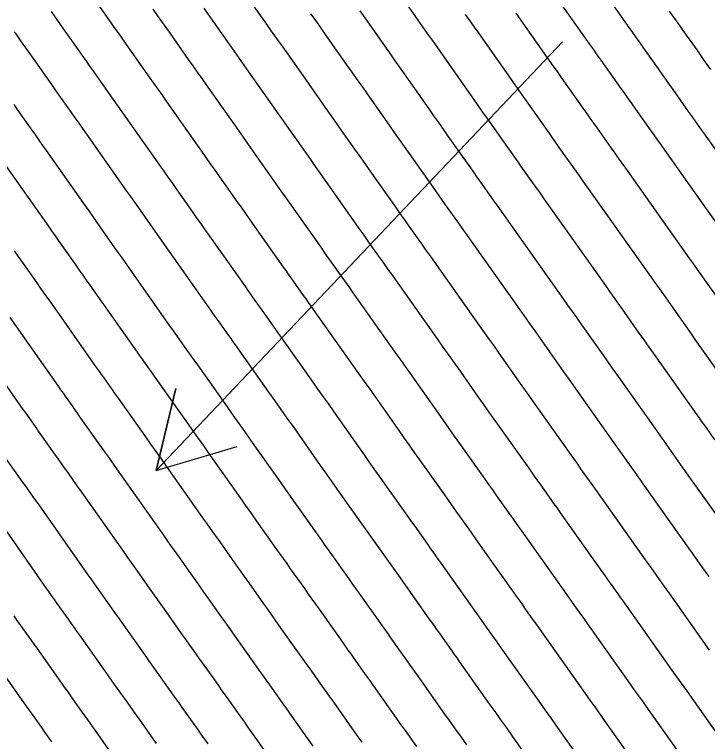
# Model space of a CAD drawing. Extents: x 954385 to 988206, y 1868364 to 1924553.
# Drawn here: x 956168.2 to 956217.4, y 1922619.2 to 1922670.9 of the extents above; entities that cross this region are included whole.
import ezdxf

# ---------------------------------------------------------------- set-up
doc = ezdxf.new("R2010")
doc.units = 0
for name, color, linetype in [('26', 7, 'Continuous'), ('6', 7, 'Continuous'), ('7', 7, 'Continuous')]:
    doc.layers.add(name, color=color, linetype=linetype)

msp = doc.modelspace()

# ---------------------------------------------------------------- linework, layer by layer
at = {"layer": '26'}
msp.add_lwpolyline([(956207.131, 1922668.928), (956178.248, 1922638.44), (956179.644, 1922644.275), (956178.248, 1922638.44), (956184, 1922640.149)], dxfattribs=at)
at = {"layer": '6'}
for points in [[(956217.976, 1922640.628), (956217.347, 1922641.517), (956217.189, 1922641.739), (956217.032, 1922641.961), (956216.875, 1922642.183), (956216.717, 1922642.405), (956213.788, 1922646.535), (956213.489, 1922646.957), (956213.191, 1922647.38), (956212.892, 1922647.802), (956212.594, 1922648.225), (956211.404, 1922649.916), (956211.106, 1922650.339), (956210.807, 1922650.761), (956210.509, 1922651.183), (956210.21, 1922651.605), (956206.077, 1922657.434), (956205.843, 1922657.763), (956205.61, 1922658.093), (956205.376, 1922658.422), (956205.143, 1922658.751), (956204.209, 1922660.069), (956203.976, 1922660.399), (956203.743, 1922660.728), (956203.51, 1922661.058), (956203.277, 1922661.388), (956201.8, 1922663.482), (956201.477, 1922663.942), (956201.153, 1922664.401), (956200.83, 1922664.86), (956200.506, 1922665.319), (956198.551, 1922668.094), (956198.217, 1922668.569), (956197.883, 1922669.044), (956197.548, 1922669.519), (956197.213, 1922669.994), (956195.875, 1922671.893)], [(956178.016, 1922671.248), (956178.32, 1922670.816), (956178.624, 1922670.385), (956178.929, 1922669.953), (956179.233, 1922669.522), (956180.531, 1922667.681), (956180.849, 1922667.23), (956181.167, 1922666.779), (956181.485, 1922666.328), (956181.802, 1922665.877), (956183.813, 1922663.024), (956184.141, 1922662.559), (956184.469, 1922662.093), (956184.796, 1922661.628), (956185.124, 1922661.162), (956186.435, 1922659.301), (956186.763, 1922658.835), (956187.091, 1922658.37), (956187.419, 1922657.904), (956187.747, 1922657.439), (956189.944, 1922654.324), (956190.131, 1922654.059), (956190.318, 1922653.794), (956190.505, 1922653.529), (956190.693, 1922653.264), (956191.443, 1922652.205), (956191.631, 1922651.94), (956191.818, 1922651.675), (956192.006, 1922651.411), (956192.194, 1922651.146), (956195.228, 1922646.867), (956195.612, 1922646.325), (956195.996, 1922645.782), (956196.379, 1922645.24), (956196.761, 1922644.697), (956198.291, 1922642.524), (956198.674, 1922641.982), (956199.057, 1922641.439), (956199.44, 1922640.897), (956199.824, 1922640.355), (956201.738, 1922637.656), (956201.944, 1922637.365), (956202.151, 1922637.073), (956202.358, 1922636.782), (956202.564, 1922636.49), (956203.391, 1922635.324), (956203.598, 1922635.032), (956203.804, 1922634.741), (956204.011, 1922634.449), (956204.218, 1922634.157), (956206.869, 1922630.42), (956207.025, 1922630.201), (956207.18, 1922629.982), (956207.335, 1922629.763), (956207.491, 1922629.544), (956208.112, 1922628.667), (956208.268, 1922628.448), (956208.423, 1922628.229), (956208.578, 1922628.01), (956208.734, 1922627.791), (956211.306, 1922624.162), (956211.787, 1922623.484), (956212.267, 1922622.806), (956212.747, 1922622.128), (956213.227, 1922621.45), (956216.473, 1922616.866)], [(956214.727, 1922671.124), (956214.971, 1922670.778), (956215.215, 1922670.432), (956215.459, 1922670.085), (956215.703, 1922669.739), (956216.679, 1922668.355), (956216.923, 1922668.009), (956217.168, 1922667.663), (956217.412, 1922667.317), (956217.657, 1922666.971)], [(956167.604, 1922660.039), (956170.561, 1922655.843), (956170.808, 1922655.493), (956171.055, 1922655.142), (956171.301, 1922654.792), (956171.548, 1922654.442), (956172.536, 1922653.04), (956172.782, 1922652.689), (956173.029, 1922652.339), (956173.276, 1922651.988), (956173.523, 1922651.638), (956176.61, 1922647.26), (956176.751, 1922647.06), (956176.893, 1922646.859), (956177.034, 1922646.659), (956177.176, 1922646.459), (956177.743, 1922645.658), (956177.885, 1922645.458), (956178.027, 1922645.258), (956178.169, 1922645.058), (956178.311, 1922644.858), (956180.396, 1922641.918), (956180.79, 1922641.361), (956181.184, 1922640.804), (956181.578, 1922640.246), (956181.971, 1922639.688), (956184.337, 1922636.327), (956184.63, 1922635.913), (956184.922, 1922635.498), (956185.215, 1922635.084), (956185.509, 1922634.67), (956186.758, 1922632.908), (956187.014, 1922632.547), (956187.27, 1922632.186), (956187.526, 1922631.825), (956187.782, 1922631.464), (956188.806, 1922630.019), (956189.062, 1922629.658), (956189.317, 1922629.297), (956189.574, 1922628.936), (956189.83, 1922628.575), (956191.492, 1922626.232), (956191.688, 1922625.955), (956191.884, 1922625.679), (956192.08, 1922625.402), (956192.276, 1922625.126), (956193.061, 1922624.019), (956193.257, 1922623.742), (956193.454, 1922623.466), (956193.65, 1922623.189), (956193.846, 1922622.913), (956195.649, 1922620.368), (956196.015, 1922619.852), (956196.381, 1922619.336), (956196.747, 1922618.819)], [(956166.906, 1922635.07), (956170.389, 1922630.123), (956170.588, 1922629.84), (956170.788, 1922629.557), (956170.988, 1922629.275), (956171.188, 1922628.992), (956171.989, 1922627.863), (956172.189, 1922627.581), (956172.389, 1922627.299), (956172.589, 1922627.016), (956172.789, 1922626.734), (956174.391, 1922624.473), (956174.611, 1922624.163), (956174.831, 1922623.853), (956175.05, 1922623.544), (956175.27, 1922623.234), (956176.149, 1922621.995), (956176.368, 1922621.686), (956176.588, 1922621.376), (956176.808, 1922621.066), (956177.027, 1922620.756), (956178.01, 1922619.371), (956178.247, 1922619.037)]]:
    msp.add_lwpolyline(points, dxfattribs=at)
at = {"layer": '7'}
for points in [[(956222.195, 1922655.396), (956217.183, 1922662.465), (956216.913, 1922662.846), (956216.643, 1922663.227), (956216.373, 1922663.608), (956216.103, 1922663.989), (956215.004, 1922665.539), (956214.743, 1922665.907), (956214.483, 1922666.276), (956214.222, 1922666.644), (956213.962, 1922667.013), (956212.923, 1922668.488), (956212.663, 1922668.857), (956212.403, 1922669.225), (956212.143, 1922669.594), (956211.883, 1922669.963), (956209.158, 1922673.833)], [(956184.655, 1922672.221), (956186.083, 1922670.196), (956186.433, 1922669.7), (956186.783, 1922669.204), (956187.132, 1922668.709), (956187.482, 1922668.213), (956189.114, 1922665.896), (956189.474, 1922665.385), (956189.834, 1922664.874), (956190.194, 1922664.362), (956190.555, 1922663.851), (956191.995, 1922661.805), (956192.356, 1922661.294), (956192.716, 1922660.782), (956193.076, 1922660.271), (956193.437, 1922659.759), (956195.277, 1922657.149), (956195.482, 1922656.858), (956195.688, 1922656.567), (956195.893, 1922656.277), (956196.099, 1922655.986), (956196.923, 1922654.824), (956197.129, 1922654.533), (956197.335, 1922654.242), (956197.541, 1922653.952), (956197.747, 1922653.661), (956201.221, 1922648.762), (956201.571, 1922648.268), (956201.92, 1922647.774), (956202.27, 1922647.279), (956202.618, 1922646.785), (956204.012, 1922644.805), (956204.361, 1922644.31), (956204.71, 1922643.815), (956205.06, 1922643.321), (956205.41, 1922642.827), (956207.729, 1922639.556), (956207.916, 1922639.292), (956208.103, 1922639.028), (956208.29, 1922638.764), (956208.477, 1922638.501), (956209.225, 1922637.446), (956209.412, 1922637.182), (956209.599, 1922636.918), (956209.786, 1922636.654), (956209.973, 1922636.39), (956213.02, 1922632.095), (956213.298, 1922631.703), (956213.577, 1922631.311), (956214.133, 1922630.527), (956214.272, 1922630.33), (956214.411, 1922630.134), (956214.55, 1922629.938), (956214.689, 1922629.742), (956217.569, 1922625.679)], [(956206.506, 1922672.398), (956209.039, 1922668.802), (956209.315, 1922668.411), (956209.59, 1922668.019), (956209.866, 1922667.628), (956210.142, 1922667.236), (956211.277, 1922665.626), (956211.537, 1922665.257), (956211.798, 1922664.889), (956212.058, 1922664.52), (956212.319, 1922664.152), (956213.363, 1922662.679), (956213.624, 1922662.311), (956213.884, 1922661.943), (956214.145, 1922661.575), (956214.406, 1922661.207), (956219.199, 1922654.449)], [(956209.576, 1922616.245), (956206.781, 1922620.191), (956206.347, 1922620.805), (956205.912, 1922621.418), (956205.478, 1922622.031), (956205.043, 1922622.644), (956202.779, 1922625.84), (956202.607, 1922626.082), (956202.435, 1922626.324), (956202.264, 1922626.566), (956202.092, 1922626.808), (956201.405, 1922627.776), (956201.233, 1922628.018), (956201.062, 1922628.26), (956200.89, 1922628.503), (956200.718, 1922628.745), (956198.463, 1922631.924), (956198.236, 1922632.244), (956198.01, 1922632.563), (956197.783, 1922632.882), (956197.557, 1922633.202), (956196.651, 1922634.48), (956196.425, 1922634.799), (956196.199, 1922635.118), (956195.972, 1922635.438), (956195.746, 1922635.757), (956194.101, 1922638.076), (956193.752, 1922638.569), (956193.403, 1922639.063), (956193.054, 1922639.556), (956192.706, 1922640.05), (956190.905, 1922642.609), (956190.488, 1922643.2), (956190.071, 1922643.791), (956189.654, 1922644.381), (956189.236, 1922644.971), (956186.64, 1922648.631), (956186.471, 1922648.87), (956186.302, 1922649.108), (956186.132, 1922649.347), (956185.963, 1922649.586), (956185.286, 1922650.542), (956185.117, 1922650.781), (956184.948, 1922651.02), (956184.779, 1922651.259), (956184.61, 1922651.498), (956182.058, 1922655.119), (956181.762, 1922655.538), (956181.466, 1922655.957), (956181.171, 1922656.377), (956180.875, 1922656.796), (956179.694, 1922658.474), (956179.398, 1922658.894), (956179.103, 1922659.313), (956178.807, 1922659.732), (956178.512, 1922660.152), (956176.123, 1922663.542), (956175.837, 1922663.948), (956175.551, 1922664.354), (956175.265, 1922664.759), (956174.979, 1922665.165), (956173.811, 1922666.822), (956173.537, 1922667.21), (956173.263, 1922667.599), (956172.989, 1922667.987), (956172.716, 1922668.376), (956171.621, 1922669.93), (956171.347, 1922670.318), (956171.073, 1922670.707), (956170.8, 1922671.095)], [(956174.21, 1922671.452), (956175.366, 1922669.812), (956175.655, 1922669.402), (956175.944, 1922668.992), (956176.233, 1922668.582), (956176.522, 1922668.172), (956177.755, 1922666.423), (956178.057, 1922665.994), (956178.359, 1922665.566), (956178.661, 1922665.138), (956178.963, 1922664.71), (956181.162, 1922661.588), (956181.474, 1922661.146), (956181.786, 1922660.703), (956182.097, 1922660.261), (956182.409, 1922659.818), (956183.655, 1922658.048), (956183.967, 1922657.606), (956184.279, 1922657.164), (956184.591, 1922656.721), (956184.902, 1922656.279), (956187.277, 1922652.911), (956187.455, 1922652.659), (956187.633, 1922652.407), (956187.811, 1922652.155), (956187.989, 1922651.903), (956188.703, 1922650.896), (956188.882, 1922650.644), (956189.06, 1922650.392), (956189.239, 1922650.14), (956189.417, 1922649.888), (956192.232, 1922645.919), (956192.633, 1922645.353), (956193.033, 1922644.787), (956193.433, 1922644.22), (956193.833, 1922643.653), (956195.496, 1922641.291), (956195.863, 1922640.771), (956196.23, 1922640.251), (956196.597, 1922639.731), (956196.965, 1922639.212), (956198.742, 1922636.707), (956198.958, 1922636.401), (956199.175, 1922636.096), (956199.391, 1922635.79), (956199.608, 1922635.485), (956200.474, 1922634.263), (956200.69, 1922633.957), (956200.907, 1922633.652), (956201.124, 1922633.346), (956201.34, 1922633.041), (956203.794, 1922629.582), (956203.957, 1922629.352), (956204.121, 1922629.121), (956204.284, 1922628.89), (956204.448, 1922628.66), (956205.102, 1922627.738), (956205.266, 1922627.507), (956205.429, 1922627.276), (956205.593, 1922627.046), (956205.756, 1922626.815), (956208.175, 1922623.403), (956208.632, 1922622.758), (956209.09, 1922622.112), (956209.547, 1922621.466), (956210.004, 1922620.82), (956213.024, 1922616.555)], [(956181.625, 1922671.325), (956181.944, 1922670.872), (956183.307, 1922668.938), (956183.641, 1922668.465), (956183.975, 1922667.992), (956184.308, 1922667.518), (956184.642, 1922667.045), (956186.463, 1922664.46), (956186.807, 1922663.972), (956187.151, 1922663.483), (956187.495, 1922662.995), (956187.839, 1922662.507), (956189.215, 1922660.553), (956189.559, 1922660.064), (956189.904, 1922659.576), (956190.248, 1922659.088), (956190.592, 1922658.599), (956192.61, 1922655.737), (956192.806, 1922655.459), (956193.003, 1922655.181), (956193.199, 1922654.903), (956193.396, 1922654.625), (956194.183, 1922653.514), (956194.38, 1922653.237), (956194.577, 1922652.959), (956194.773, 1922652.681), (956194.97, 1922652.404), (956198.225, 1922647.814), (956198.592, 1922647.296), (956198.958, 1922646.778), (956199.324, 1922646.26), (956199.69, 1922645.741), (956201.152, 1922643.665), (956201.517, 1922643.146), (956201.883, 1922642.627), (956202.25, 1922642.109), (956202.617, 1922641.591), (956204.733, 1922638.606), (956204.93, 1922638.328), (956205.127, 1922638.051), (956205.324, 1922637.773), (956205.521, 1922637.495), (956206.308, 1922636.385), (956206.505, 1922636.107), (956206.702, 1922635.829), (956206.899, 1922635.552), (956207.096, 1922635.274), (956209.945, 1922631.257), (956210.092, 1922631.05), (956210.239, 1922630.842), (956210.387, 1922630.635), (956210.534, 1922630.427), (956211.123, 1922629.597), (956211.27, 1922629.389), (956211.417, 1922629.182), (956211.564, 1922628.974), (956211.711, 1922628.767), (956214.437, 1922624.921), (956214.941, 1922624.21), (956215.444, 1922623.5), (956215.947, 1922622.79), (956216.45, 1922622.079), (956219.922, 1922617.176)], [(956219.171, 1922633.77), (956215.729, 1922638.623), (956215.561, 1922638.859), (956215.394, 1922639.095), (956215.227, 1922639.331), (956215.059, 1922639.567), (956214.39, 1922640.511), (956214.223, 1922640.747), (956214.056, 1922640.983), (956213.889, 1922641.219), (956213.721, 1922641.455), (956210.995, 1922645.299), (956210.679, 1922645.745), (956210.364, 1922646.191), (956210.049, 1922646.638), (956209.734, 1922647.085), (956208.475, 1922648.872), (956208.16, 1922649.319), (956207.845, 1922649.765), (956207.529, 1922650.212), (956207.213, 1922650.658), (956203.3, 1922656.176), (956203.076, 1922656.493), (956202.851, 1922656.809), (956202.627, 1922657.126), (956202.403, 1922657.442), (956201.506, 1922658.708), (956201.282, 1922659.025), (956201.058, 1922659.341), (956200.834, 1922659.658), (956200.61, 1922659.975), (956199.02, 1922662.231), (956198.68, 1922662.713), (956198.341, 1922663.194), (956198.001, 1922663.676), (956197.662, 1922664.158), (956195.9, 1922666.66), (956195.55, 1922667.157), (956195.2, 1922667.654), (956194.85, 1922668.151), (956194.499, 1922668.648), (956193.099, 1922670.636), (956192.748, 1922671.133)], [(956189.225, 1922670.936), (956189.59, 1922670.417), (956189.956, 1922669.899), (956190.321, 1922669.38), (956191.785, 1922667.302), (956192.151, 1922666.783), (956192.517, 1922666.264), (956192.883, 1922665.745), (956193.248, 1922665.225), (956194.818, 1922662.997), (956195.173, 1922662.493), (956195.528, 1922661.988), (956195.884, 1922661.484), (956196.239, 1922660.98), (956197.944, 1922658.562), (956198.158, 1922658.258), (956198.373, 1922657.954), (956198.588, 1922657.651), (956198.803, 1922657.347), (956199.663, 1922656.133), (956199.878, 1922655.829), (956200.093, 1922655.526), (956200.308, 1922655.222), (956200.523, 1922654.919), (956204.217, 1922649.71), (956204.55, 1922649.24), (956204.883, 1922648.77), (956205.215, 1922648.299), (956205.547, 1922647.828), (956206.873, 1922645.945), (956207.205, 1922645.474), (956207.537, 1922645.003), (956207.87, 1922644.533), (956208.203, 1922644.063), (956210.725, 1922640.505), (956210.902, 1922640.256), (956211.08, 1922640.006), (956211.257, 1922639.756), (956211.434, 1922639.506), (956212.142, 1922638.506), (956212.319, 1922638.257), (956212.496, 1922638.007), (956212.674, 1922637.757), (956212.851, 1922637.507), (956216.096, 1922632.932), (956216.358, 1922632.563), (956216.619, 1922632.194), (956217.143, 1922631.456), (956217.274, 1922631.272), (956217.405, 1922631.087), (956217.536, 1922630.903)], [(956219.713, 1922643.355), (956216.581, 1922647.772), (956216.299, 1922648.169), (956216.017, 1922648.568), (956215.736, 1922648.966), (956215.455, 1922649.365), (956214.332, 1922650.96), (956214.051, 1922651.359), (956213.77, 1922651.757), (956213.488, 1922652.155), (956213.206, 1922652.553), (956208.853, 1922658.692), (956208.611, 1922659.034), (956208.368, 1922659.376), (956208.125, 1922659.718), (956207.883, 1922660.061), (956206.912, 1922661.43), (956206.67, 1922661.773), (956206.428, 1922662.115), (956206.186, 1922662.458), (956205.944, 1922662.801), (956204.581, 1922664.734), (956204.273, 1922665.17), (956203.966, 1922665.607), (956203.658, 1922666.043), (956203.35, 1922666.48), (956201.203, 1922669.529), (956200.884, 1922669.982), (956200.565, 1922670.434), (956200.246, 1922670.887)], [(956218.316, 1922650.505), (956217.26, 1922652.004), (956216.996, 1922652.378), (956216.732, 1922652.753), (956216.467, 1922653.127), (956216.202, 1922653.501), (956211.63, 1922659.949), (956211.378, 1922660.304), (956211.126, 1922660.66), (956210.874, 1922661.015), (956210.623, 1922661.37), (956209.616, 1922662.791), (956209.364, 1922663.146), (956209.113, 1922663.502), (956208.862, 1922663.858), (956208.611, 1922664.213), (956207.361, 1922665.985), (956207.07, 1922666.399), (956206.778, 1922666.813), (956206.486, 1922667.227), (956206.195, 1922667.641), (956203.855, 1922670.963)], [(956168.161, 1922669.643), (956168.256, 1922669.508), (956168.514, 1922669.141), (956168.773, 1922668.774), (956169.031, 1922668.407), (956170.065, 1922666.939), (956170.324, 1922666.573), (956170.582, 1922666.206), (956170.841, 1922665.839), (956171.1, 1922665.472), (956172.203, 1922663.907), (956172.473, 1922663.524), (956172.743, 1922663.141), (956173.014, 1922662.758), (956173.284, 1922662.374), (956175.862, 1922658.716), (956176.141, 1922658.319), (956176.42, 1922657.923), (956176.699, 1922657.526), (956176.979, 1922657.13), (956178.095, 1922655.544), (956178.375, 1922655.148), (956178.654, 1922654.751), (956178.933, 1922654.355), (956179.213, 1922653.958), (956181.943, 1922650.086), (956182.103, 1922649.859), (956182.263, 1922649.633), (956182.423, 1922649.407), (956182.583, 1922649.181), (956183.223, 1922648.277), (956183.383, 1922648.051), (956183.544, 1922647.825), (956183.704, 1922647.599), (956183.864, 1922647.373), (956186.239, 1922644.023), (956186.674, 1922643.409), (956187.109, 1922642.795), (956187.543, 1922642.18), (956187.976, 1922641.565), (956189.917, 1922638.809), (956190.246, 1922638.342), (956190.576, 1922637.874), (956190.906, 1922637.407), (956191.237, 1922636.941), (956192.75, 1922634.807), (956192.986, 1922634.474), (956193.222, 1922634.141), (956193.459, 1922633.808), (956193.695, 1922633.474), (956194.64, 1922632.141), (956194.876, 1922631.808), (956195.112, 1922631.474), (956195.349, 1922631.141), (956195.585, 1922630.808), (956197.643, 1922627.907), (956197.823, 1922627.653), (956198.002, 1922627.4), (956198.182, 1922627.146), (956198.362, 1922626.893), (956199.082, 1922625.878), (956199.262, 1922625.625), (956199.441, 1922625.371), (956199.621, 1922625.118), (956199.801, 1922624.864), (956201.912, 1922621.886), (956202.324, 1922621.305), (956202.735, 1922620.724), (956203.147, 1922620.143), (956203.558, 1922619.562), (956206.127, 1922615.934)], [(956200.335, 1922618.932), (956199.947, 1922619.481), (956199.558, 1922620.03), (956199.169, 1922620.578), (956198.781, 1922621.127), (956196.823, 1922623.888), (956196.635, 1922624.153), (956196.447, 1922624.418), (956196.259, 1922624.684), (956196.071, 1922624.949), (956195.319, 1922626.009), (956195.131, 1922626.274), (956194.943, 1922626.539), (956194.755, 1922626.804), (956194.567, 1922627.07), (956192.707, 1922629.691), (956192.461, 1922630.039), (956192.215, 1922630.386), (956191.969, 1922630.733), (956191.723, 1922631.08), (956190.738, 1922632.469), (956190.492, 1922632.816), (956190.246, 1922633.163), (956190, 1922633.511), (956189.754, 1922633.858), (956188.373, 1922635.805), (956188.061, 1922636.246), (956187.749, 1922636.686), (956187.438, 1922637.127), (956187.127, 1922637.568), (956184.984, 1922640.612), (956184.566, 1922641.206), (956184.146, 1922641.799), (956183.727, 1922642.392), (956183.307, 1922642.985), (956181.087, 1922646.116), (956180.936, 1922646.329), (956180.785, 1922646.542), (956180.634, 1922646.755), (956180.483, 1922646.968), (956179.879, 1922647.82), (956179.729, 1922648.033), (956179.578, 1922648.246), (956179.427, 1922648.459), (956179.277, 1922648.673), (956176.368, 1922652.798), (956176.105, 1922653.172), (956175.842, 1922653.545), (956175.579, 1922653.918), (956175.315, 1922654.292), (956174.263, 1922655.786), (956174, 1922656.159), (956173.737, 1922656.533), (956173.474, 1922656.906), (956173.211, 1922657.279), (956170.444, 1922661.207), (956170.19, 1922661.567), (956169.936, 1922661.928), (956169.681, 1922662.289), (956169.427, 1922662.649), (956168.389, 1922664.122), (956168.145, 1922664.467)], [(956168.141, 1922654.08), (956168.372, 1922653.752), (956168.602, 1922653.425), (956168.833, 1922653.097), (956169.756, 1922651.788), (956169.986, 1922651.46), (956170.217, 1922651.133), (956170.448, 1922650.805), (956170.678, 1922650.478), (956173.943, 1922645.847), (956174.075, 1922645.66), (956174.208, 1922645.472), (956174.34, 1922645.285), (956174.473, 1922645.098), (956175.003, 1922644.349), (956175.136, 1922644.162), (956175.269, 1922643.975), (956175.401, 1922643.787), (956175.534, 1922643.6), (956177.484, 1922640.85), (956177.853, 1922640.329), (956178.222, 1922639.808), (956178.59, 1922639.286), (956178.958, 1922638.764), (956181.548, 1922635.087), (956181.821, 1922634.698), (956182.095, 1922634.31), (956182.37, 1922633.922), (956182.645, 1922633.534), (956183.762, 1922631.958), (956184.028, 1922631.583), (956184.294, 1922631.208), (956184.56, 1922630.833), (956184.825, 1922630.458), (956185.888, 1922628.958), (956186.154, 1922628.583), (956186.42, 1922628.208), (956186.686, 1922627.833), (956186.952, 1922627.458), (956188.416, 1922625.394), (956188.62, 1922625.106), (956188.825, 1922624.818), (956189.029, 1922624.53), (956189.234, 1922624.242), (956190.051, 1922623.089), (956190.255, 1922622.801), (956190.46, 1922622.513), (956190.664, 1922622.225), (956190.868, 1922621.937), (956192.518, 1922619.61), (956192.861, 1922619.126)], [(956167.834, 1922649.318), (956171.276, 1922644.434), (956171.4, 1922644.26), (956171.523, 1922644.085), (956171.646, 1922643.911), (956171.77, 1922643.737), (956172.263, 1922643.04), (956172.387, 1922642.865), (956172.51, 1922642.691), (956172.634, 1922642.517), (956172.758, 1922642.343), (956174.573, 1922639.782), (956174.917, 1922639.297), (956175.26, 1922638.812), (956175.603, 1922638.327), (956175.945, 1922637.841), (956178.758, 1922633.846), (956179.013, 1922633.484), (956179.269, 1922633.122), (956179.524, 1922632.76), (956179.78, 1922632.399), (956180.805, 1922630.954), (956181.061, 1922630.592), (956181.318, 1922630.231), (956181.574, 1922629.87), (956181.83, 1922629.508), (956182.971, 1922627.897), (956183.247, 1922627.508), (956183.523, 1922627.12), (956183.798, 1922626.731), (956184.074, 1922626.342), (956185.341, 1922624.557), (956185.553, 1922624.257), (956185.766, 1922623.958), (956185.978, 1922623.658), (956186.191, 1922623.358), (956187.041, 1922622.16), (956187.253, 1922621.86), (956187.466, 1922621.561), (956187.678, 1922621.261), (956187.891, 1922620.961), (956189.386, 1922618.851)], [(956164.989, 1922648.158), (956168.61, 1922643.022), (956168.724, 1922642.86), (956168.838, 1922642.698), (956168.952, 1922642.537), (956169.066, 1922642.376), (956169.524, 1922641.73), (956169.638, 1922641.569), (956169.752, 1922641.408), (956169.867, 1922641.246), (956169.981, 1922641.085), (956171.662, 1922638.715), (956171.98, 1922638.266), (956172.298, 1922637.816), (956172.615, 1922637.367), (956172.932, 1922636.917), (956175.968, 1922632.605), (956176.205, 1922632.269), (956176.442, 1922631.934), (956176.679, 1922631.598), (956176.916, 1922631.263), (956177.866, 1922629.923), (956178.104, 1922629.588), (956178.341, 1922629.253), (956178.579, 1922628.918), (956178.816, 1922628.583), (956180.105, 1922626.764), (956180.365, 1922626.398), (956180.625, 1922626.031), (956180.885, 1922625.664), (956181.146, 1922625.297), (956182.265, 1922623.719), (956182.486, 1922623.408), (956182.706, 1922623.097), (956182.927, 1922622.786), (956183.148, 1922622.475), (956184.031, 1922621.23), (956184.251, 1922620.919), (956184.472, 1922620.608), (956184.692, 1922620.297), (956184.913, 1922619.985), (956186.255, 1922618.092)], [(956181.935, 1922619.01), (956181.707, 1922619.333), (956181.478, 1922619.655), (956181.249, 1922619.978), (956181.02, 1922620.301), (956180.105, 1922621.591), (956179.876, 1922621.914), (956179.647, 1922622.236), (956179.418, 1922622.559), (956179.189, 1922622.882), (956178.208, 1922624.266), (956177.968, 1922624.604), (956177.728, 1922624.942), (956177.488, 1922625.28), (956177.248, 1922625.619), (956175.803, 1922627.659), (956175.584, 1922627.967), (956175.365, 1922628.276), (956175.146, 1922628.585), (956174.927, 1922628.893), (956174.052, 1922630.128), (956173.833, 1922630.437), (956173.615, 1922630.745), (956173.397, 1922631.054), (956173.179, 1922631.364), (956169.919, 1922635.994), (956169.627, 1922636.407), (956169.335, 1922636.821), (956169.043, 1922637.234), (956168.751, 1922637.647), (956167.204, 1922639.827)], [(956175.033, 1922618.394), (956173.928, 1922619.953), (956173.728, 1922620.234), (956173.529, 1922620.515), (956173.329, 1922620.796), (956173.13, 1922621.078), (956172.332, 1922622.202), (956172.133, 1922622.484), (956171.933, 1922622.765), (956171.734, 1922623.046), (956171.534, 1922623.327), (956169.776, 1922625.809), (956169.594, 1922626.065), (956169.413, 1922626.321), (956169.231, 1922626.577), (956169.05, 1922626.833), (956168.324, 1922627.857), (956168.142, 1922628.113)], [(956170.828, 1922619.149), (956170.649, 1922619.402), (956170.47, 1922619.655), (956170.29, 1922619.907), (956170.111, 1922620.16), (956169.394, 1922621.171), (956169.215, 1922621.423), (956169.036, 1922621.676), (956168.857, 1922621.929), (956168.678, 1922622.181), (956166.762, 1922624.884)]]:
    msp.add_lwpolyline(points, dxfattribs=at)

doc.saveas('drawing.dxf')
